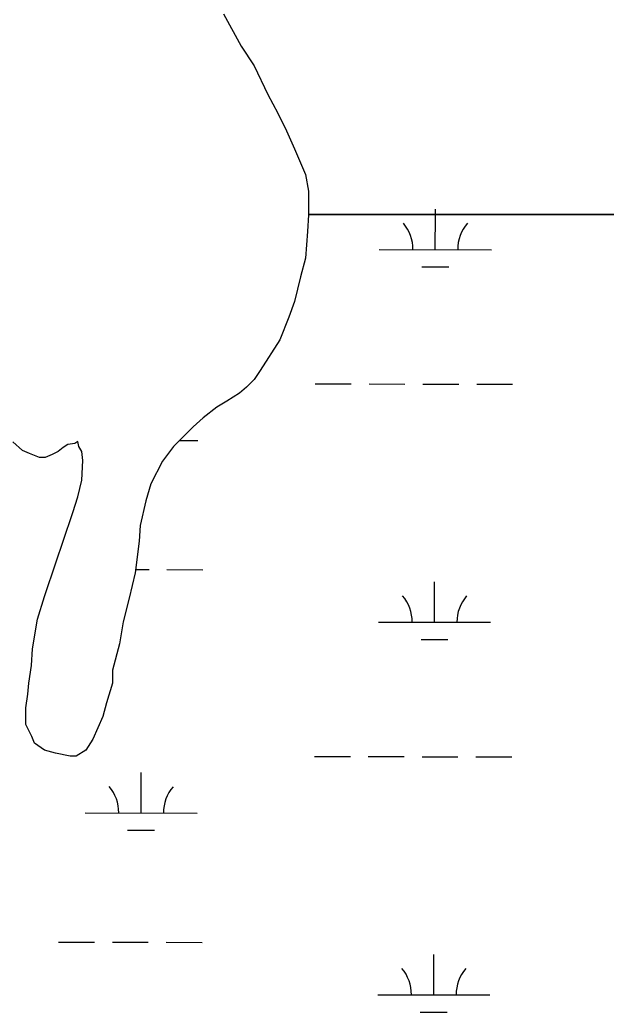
# Model space of a CAD drawing. Extents: x 3187622 to 3225504, y 800805 to 826213.
# Drawn here: x 3210746 to 3211269, y 822670 to 823556 of the extents above; entities that cross this region are included whole.
import ezdxf

# ---------------------------------------------------------------- set-up
doc = ezdxf.new("R2010")
doc.units = 0
doc.layers.add('V-SITE-VEGE', color=7, linetype='Continuous')
doc.layers.add('V-WETL-SWMP', color=7, linetype='Continuous')

msp = doc.modelspace()

# ---------------------------------------------------------------- linework, layer by layer
at = {"layer": 'V-SITE-VEGE'}
for p, q in [((3210927.56, 823561.57), (3210943.43, 823532.55)), ((3210943.43, 823532.55), (3210954.88, 823514.96)), ((3210954.88, 823514.96), (3210967.22, 823489.45)), ((3210967.22, 823489.45), (3210976.04, 823472.74)), ((3210976.04, 823472.74), (3210983.97, 823456.91)), ((3210983.97, 823456.91), (3210991.02, 823441.08)), ((3210991.02, 823441.08), (3211000.72, 823418.21)), ((3211000.72, 823418.21), (3211003.38, 823403.25)), ((3211003.38, 823403.25), (3211003.39, 823382.13)), ((3211003.39, 823382.13), (3211002.53, 823367.17)), ((3211002.53, 823367.17), (3211000.79, 823343.41)), ((3211000.79, 823343.41), (3210996.4, 823326.69)), ((3210996.4, 823326.69), (3210991.14, 823304.69)), ((3210991.14, 823304.69), (3210985.87, 823290.6)), ((3210985.87, 823290.6), (3210977.97, 823270.36)), ((3210977.97, 823270.36), (3210960.4, 823243.07)), ((3210960.4, 823243.07), (3210955.13, 823235.14)), ((3210955.13, 823235.14), (3210948.09, 823228.1)), ((3210941.94, 823222.81), (3210930.5, 823215.76)), ((3210948.09, 823228.1), (3210941.94, 823222.81)), ((3210930.5, 823215.76), (3210921.71, 823210.47)), ((3210921.71, 823210.47), (3210909.4, 823200.78)), ((3210909.4, 823200.78), (3210900.61, 823192.86)), ((3210900.61, 823192.86), (3210883.02, 823175.24)), ((3210748.39, 823171.6), (3210739.59, 823179.52)), ((3210795.02, 823177.81), (3210788.87, 823176.92)), ((3210797.67, 823179.57), (3210795.02, 823177.81)), ((3210798.55, 823175.17), (3210797.67, 823179.57)), ((3210754.56, 823168.97), (3210748.39, 823171.6)), ((3210763.36, 823165.46), (3210754.56, 823168.97)), ((3210780.07, 823170.75), (3210774.79, 823168.11)), ((3210784.47, 823174.28), (3210780.07, 823170.75)), ((3210788.87, 823176.92), (3210784.47, 823174.28)), ((3210801.19, 823170.77), (3210798.55, 823175.17)), ((3210802.08, 823162.85), (3210801.19, 823170.77)), ((3210883.02, 823175.24), (3210873.35, 823162.03)), ((3210768.64, 823165.46), (3210763.36, 823165.46)), ((3210774.79, 823168.11), (3210768.64, 823165.46)), ((3210801.22, 823145.25), (3210802.08, 823162.85)), ((3210873.35, 823162.03), (3210862.81, 823141.79)), ((3210797.71, 823130.29), (3210801.22, 823145.25)), ((3210862.81, 823141.79), (3210858.43, 823126.82)), ((3210793.32, 823116.21), (3210797.71, 823130.29)), ((3210858.43, 823126.82), (3210853.17, 823104.82)), ((3210784.54, 823090.68), (3210793.32, 823116.21)), ((3210853.17, 823104.82), (3210852.3, 823090.74)), ((3210778.4, 823072.2), (3210784.54, 823090.68)), ((3210852.3, 823090.74), (3210848.8, 823062.58)), ((3210767.87, 823041.39), (3210778.4, 823072.2)), ((3210848.8, 823062.58), (3210843.54, 823039.7)), ((3210761.73, 823021.15), (3210767.87, 823041.39)), ((3210843.54, 823039.7), (3210838.28, 823018.57)), ((3210757.35, 822994.74), (3210761.73, 823021.15)), ((3210838.28, 823018.57), (3210834.78, 822999.21)), ((3210756.48, 822979.79), (3210757.35, 822994.74)), ((3210834.78, 822999.21), (3210828.64, 822975.45)), ((3210753.86, 822963.95), (3210756.48, 822979.79)), ((3210828.64, 822975.45), (3210828.65, 822964.01)), ((3210752.98, 822954.26), (3210753.86, 822963.95)), ((3210828.65, 822964.01), (3210823.39, 822946.41)), ((3210751.24, 822941.94), (3210752.98, 822954.26)), ((3210751.25, 822926.98), (3210751.24, 822941.94)), ((3210823.39, 822946.41), (3210819.88, 822934.08)), ((3210819.88, 822934.08), (3210811.09, 822913.84)), ((3210756.54, 822916.43), (3210751.25, 822926.98)), ((3210759.18, 822910.27), (3210756.54, 822916.43)), ((3210811.09, 822913.84), (3210804.94, 822904.15)), ((3210767.99, 822904.12), (3210759.18, 822910.27)), ((3210777.67, 822901.49), (3210767.99, 822904.12)), ((3210804.94, 822904.15), (3210796.15, 822898.87)), ((3210790.87, 822898.86), (3210777.67, 822901.49)), ((3210796.15, 822898.87), (3210790.87, 822898.86))]:
    msp.add_line(p, q, dxfattribs=at)
at = {"layer": 'V-WETL-SWMP'}
for p, q in [((3210927.56, 823561.57), (3210943.43, 823532.55)), ((3210943.43, 823532.55), (3210954.88, 823514.96)), ((3210954.88, 823514.96), (3210967.22, 823489.45)), ((3210967.22, 823489.45), (3210976.04, 823472.74)), ((3210976.04, 823472.74), (3210983.97, 823456.91)), ((3210983.97, 823456.91), (3210991.02, 823441.08)), ((3210991.02, 823441.08), (3211000.72, 823418.21)), ((3211000.72, 823418.21), (3211003.38, 823403.25)), ((3211003.38, 823403.25), (3211003.39, 823382.41)), ((3211003.39, 823382.41), (3211986.83, 823382.41)), ((3211116.62, 823351.05), (3211116.68, 823382.41)), ((3211116.68, 823382.41), (3211116.69, 823387.04)), ((3211066.62, 823351.15), (3211166.62, 823350.94)), ((3211104.58, 823335.64), (3211128.58, 823335.59)), ((3211009.53, 823231.19), (3211041.53, 823231.13)), ((3211057.53, 823231.1), (3211089.53, 823231.03)), ((3211105.53, 823231), (3211137.53, 823230.93)), ((3211153.53, 823230.9), (3211185.53, 823230.84)), ((3210888.47, 823180.7), (3210904.83, 823180.66)), ((3210849.15, 823065.35), (3210861.19, 823065.32)), ((3210877.19, 823065.29), (3210909.19, 823065.22)), ((3211115.94, 823018.37), (3211116.01, 823054.37)), ((3211065.94, 823018.47), (3211165.94, 823018.27)), ((3211103.91, 823002.97), (3211127.91, 823002.92)), ((3211008.85, 822898.52), (3211040.85, 822898.45)), ((3211056.85, 822898.42), (3211088.85, 822898.36)), ((3211104.85, 822898.32), (3211136.85, 822898.26)), ((3211152.85, 822898.23), (3211184.85, 822898.16)), ((3210854.15, 822848.09), (3210854.23, 822884.09)), ((3210804.15, 822848.19), (3210904.15, 822847.99)), ((3210842.12, 822832.69), (3210866.12, 822832.64)), ((3210780.51, 822732.81), (3210812.51, 822732.74)), ((3210828.51, 822732.71), (3210860.51, 822732.65)), ((3210876.51, 822732.61), (3210908.51, 822732.55)), ((3211115.26, 822685.7), (3211115.33, 822721.7)), ((3211065.26, 822685.8), (3211165.26, 822685.6)), ((3211103.23, 822670.29), (3211127.23, 822670.24))]:
    msp.add_line(p, q, dxfattribs=at)
for points in [[(3211986.83, 823382.41), (3211003.39, 823382.41), (3211003.39, 823382.13), (3211002.53, 823367.17), (3211000.79, 823343.41), (3210996.4, 823326.69), (3210991.14, 823304.69), (3210985.87, 823290.6), (3210977.97, 823270.36), (3210960.4, 823243.06), (3210955.12, 823235.14), (3210948.09, 823228.09), (3210941.94, 823222.81), (3210930.5, 823215.76), (3210921.71, 823210.47), (3210909.4, 823200.78), (3210900.61, 823192.86), (3210883.02, 823175.24), (3210873.35, 823162.03), (3210862.81, 823141.79), (3210858.43, 823126.82), (3210853.17, 823104.82), (3210852.3, 823090.74), (3210848.8, 823062.58), (3210843.54, 823039.7)], [(3210843.54, 823039.7), (3210838.28, 823018.57), (3210834.78, 822999.21), (3210828.64, 822975.45), (3210828.65, 822964.01), (3210823.39, 822946.41), (3210819.88, 822934.08), (3210811.1, 822913.84), (3210804.94, 822904.15), (3210796.15, 822898.87), (3210790.87, 822898.86), (3210777.67, 822901.49), (3210767.99, 822904.12), (3210759.18, 822910.27), (3210756.54, 822916.43), (3210751.25, 822926.98), (3210751.23, 822941.94), (3210752.98, 822954.26), (3210753.86, 822963.94), (3210756.48, 822979.79), (3210757.35, 822994.74), (3210761.73, 823021.15), (3210767.87, 823041.39), (3210778.4, 823072.2), (3210784.54, 823090.68), (3210793.32, 823116.21), (3210797.71, 823130.29), (3210801.21, 823145.25), (3210802.08, 823162.85), (3210801.19, 823170.77), (3210798.55, 823175.17), (3210797.67, 823179.57), (3210795.03, 823177.81), (3210788.87, 823176.92), (3210784.47, 823174.28), (3210780.07, 823170.75), (3210774.8, 823168.11), (3210768.64, 823165.46), (3210763.36, 823165.46), (3210754.56, 823168.97), (3210748.4, 823171.6), (3210739.59, 823179.52)]]:
    msp.add_lwpolyline(points, dxfattribs=at)
for centre, start, end in [((3211061.37, 823351.63), 359.11148, 40.65514), ((3211171.86, 823351.41), 139.11148, 180.65514), ((3211060.7, 823018.96), 359.11148, 40.65514), ((3211171.18, 823018.73), 139.11148, 180.65514), ((3210798.91, 822848.68), 359.11148, 40.65514), ((3210909.4, 822848.45), 139.11148, 180.65514), ((3211060.02, 822686.29), 359.11148, 40.65514), ((3211170.5, 822686.06), 139.11148, 180.65514)]:
    msp.add_arc(centre, 35.25, start, end, dxfattribs=at)

doc.saveas('drawing.dxf')
